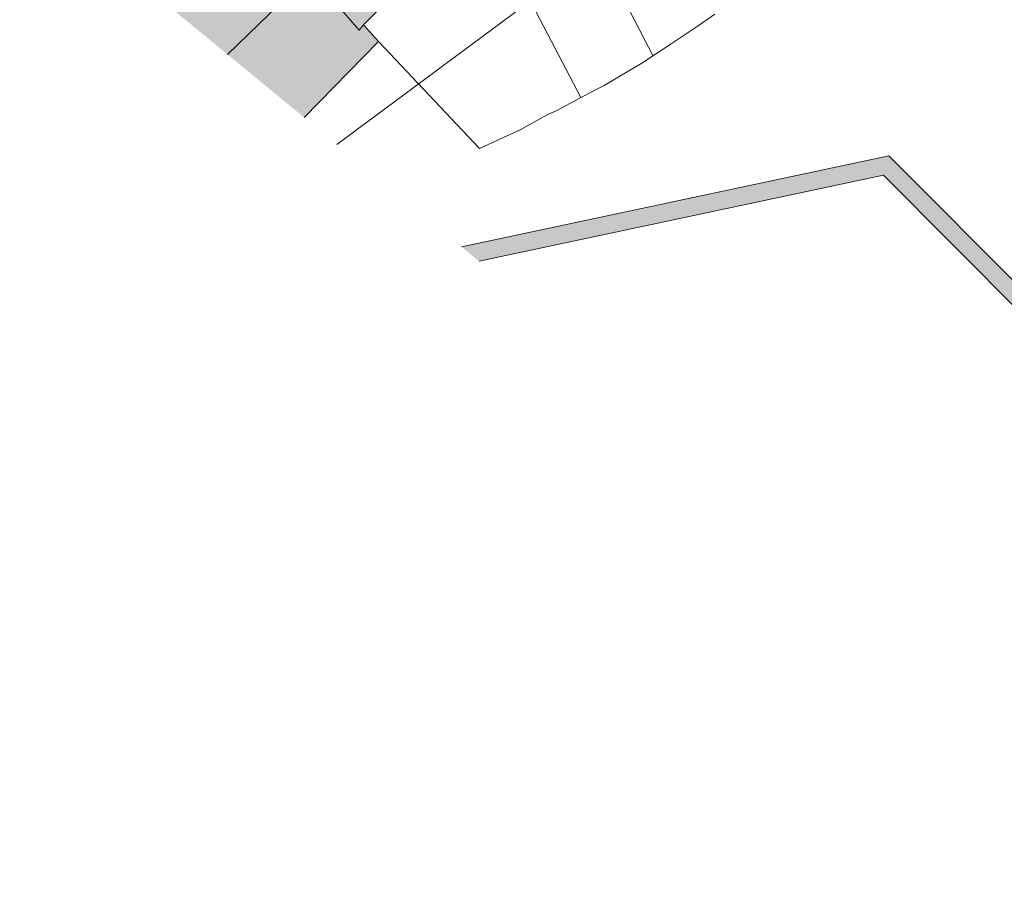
# Model space of a CAD drawing. Header units: metres. Extents: x -740 to 758, y -633 to 854.
# Tile 303 of 656: x 7 to 43, y -592 to -561. Entities that reach past the tile are written whole.
import ezdxf

# ---------------------------------------------------------------- set-up
doc = ezdxf.new("R2010")
doc.units = ezdxf.units.M
doc.header["$MEASUREMENT"] = 0
doc.layers.add('Grundkarte.LOVION', color=7, linetype='Continuous')

msp = doc.modelspace()

# ---------------------------------------------------------------- hatches: boundary and pattern name
at = {"layer": 'Grundkarte.LOVION', "linetype": 'Continuous', "lineweight": 18}
for points in [[(7.451, -555.655), (14.972, -561.835), (17.967, -558.912), (21.675, -555.121), (29.708, -547.508), (31.788, -545.502), (31.563, -545.317), (24.682, -538.423), (14.885, -548.248)], [(14.972, -561.835), (17.736, -564.107), (20.423, -561.361), (19.891, -560.763), (23.473, -557.191), (23.664, -557.025), (33.621, -551.855), (29.708, -547.508), (21.675, -555.121), (17.967, -558.912)], [(38.688, -566.196), (43.735, -571.259), (52.698, -569.526), (52.577, -568.887), (43.932, -570.56), (38.886, -565.497), (23.424, -568.782), (24.067, -569.31)]]:
    msp.add_hatch(color=254, dxfattribs=at).paths.add_polyline_path(points)

# ---------------------------------------------------------------- linework, layer by layer
at = {"layer": 'Grundkarte.LOVION', "color": 253, "linetype": 'Continuous', "lineweight": 18}
for points in [[(7.451, -555.655), (14.885, -548.248), (24.682, -538.423), (29.449, -533.672), (30.338, -532.787), (45.959, -545.033), (18.925, -565.084)], [(18.925, -565.084), (45.959, -545.033), (51.207, -563.347), (51.922, -565.819), (52.379, -568.079), (54.412, -577.989), (57.018, -590.738), (51.513, -591.868)]]:
    msp.add_lwpolyline(points, dxfattribs=at)
at = {"layer": 'Grundkarte.LOVION', "color": 8, "linetype": 'Continuous', "lineweight": 18}
for points in [[(7.451, -555.655), (14.885, -548.248), (24.682, -538.423), (29.449, -533.672), (30.338, -532.787), (45.959, -545.033), (18.925, -565.084)], [(7.451, -555.655), (14.885, -548.248), (24.682, -538.423), (31.563, -545.317), (31.788, -545.502), (29.708, -547.508), (21.675, -555.121), (17.967, -558.912), (14.972, -561.835)], [(18.925, -565.084), (45.959, -545.033), (51.207, -563.347), (51.922, -565.819), (52.379, -568.079), (54.412, -577.989), (57.018, -590.738), (51.513, -591.868)], [(14.972, -561.835), (17.967, -558.912), (21.675, -555.121), (29.708, -547.508), (33.621, -551.855), (23.664, -557.025), (23.473, -557.191), (19.891, -560.763), (20.423, -561.361), (17.736, -564.107)]]:
    msp.add_lwpolyline(points, dxfattribs=at)
at = {"layer": 'Grundkarte.LOVION', "color": 251, "linetype": 'Continuous', "lineweight": 13}
msp.add_lwpolyline([(21.675, -555.121), (23.473, -557.191), (19.891, -560.763), (19.733, -560.956), (17.967, -558.912)], close=True, dxfattribs=at)
at = {"layer": 'Grundkarte.LOVION', "color": 7, "linetype": 'Continuous', "lineweight": 13}
for points in [[(26.955, -555.314), (30.344, -561.869)], [(24.253, -556.701), (27.745, -563.394)], [(23.473, -557.191), (19.891, -560.763), (20.423, -561.361), (24.082, -565.23), (25.553, -564.554), (26.534, -564.015), (26.874, -563.864), (28.026, -563.249), (28.588, -562.957), (29.427, -562.461), (29.957, -562.144), (31.012, -561.449), (31.956, -560.825), (32.592, -560.379)], [(23.424, -568.782), (38.886, -565.497), (43.932, -570.56), (52.577, -568.887), (52.698, -569.526), (43.735, -571.259), (38.688, -566.196), (24.067, -569.31)]]:
    msp.add_lwpolyline(points, dxfattribs=at)

doc.saveas('drawing.dxf')
